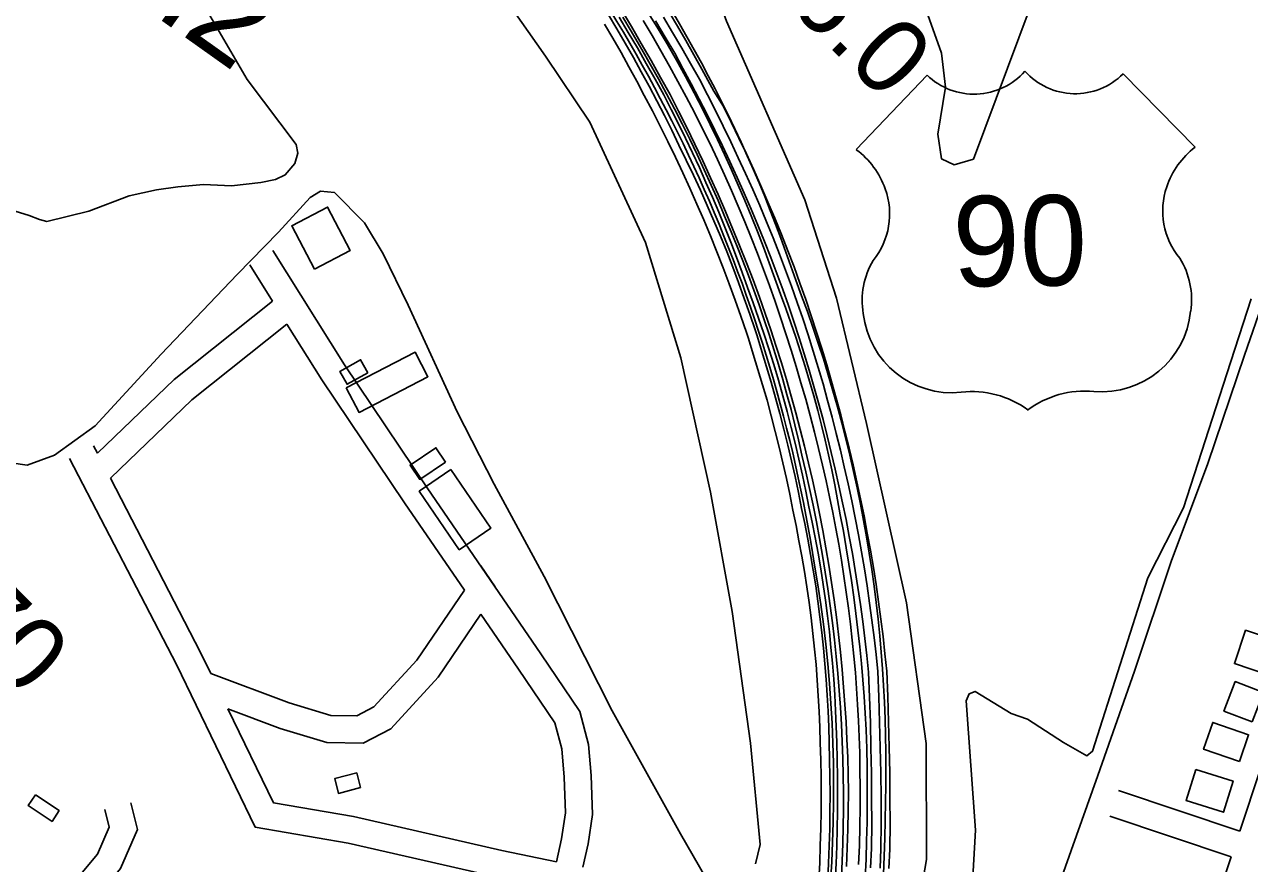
# Model space of a CAD drawing. Extents: x 3625074 to 3663148, y 511451 to 537151.
# Drawn here: x 3650600 to 3651956, y 524386 to 525315 of the extents above; entities that cross this region are included whole.
import ezdxf

# ---------------------------------------------------------------- set-up
doc = ezdxf.new("R2010")
doc.units = 0
for name, color, linetype in [('V-BLDG-OTLN', 7, 'Continuous'), ('V-BRDG-OTLN', 7, 'Continuous'), ('V-RAIL-TRAK', 7, 'Continuous'), ('V-RIVR-RANG-IDEN', 7, 'Continuous'), ('V-ROAD-CNTR', 7, 'Continuous'), ('V-ROAD-IDEN', 7, 'Continuous'), ('V-SITE-VEGE', 7, 'Continuous'), ('V-SURV-IDEN', 7, 'Continuous'), ('V-TOPO-SHOR', 7, 'Continuous')]:
    doc.layers.add(name, color=color, linetype=linetype)

msp = doc.modelspace()

# ---------------------------------------------------------------- linework, layer by layer
at = {"layer": 'V-BLDG-OTLN'}
for points in [[(3650921.3, 525044.1), (3650896.3, 525092.2), (3650935.9, 525112.9), (3650961, 525064.8)], [(3650956.6, 524912.9), (3651032.8, 524952.4), (3651047, 524925), (3650970.8, 524885.6)], [(3650980.4, 524929.5), (3650957.5, 524916.7), (3650949.5, 524931), (3650972.5, 524943.8)], [(3651066.6, 524830.5), (3651038, 524811.4), (3651027.3, 524827.3), (3651055.9, 524846.5)], [(3651072.4, 524822.3), (3651116.7, 524757.6), (3651081.6, 524733.6), (3651037.3, 524798.3)], [(3651976.6, 524595.1), (3651939.6, 524607.7), (3651952.1, 524644.6), (3651989.1, 524632.1)], [(3651959.2, 524543.2), (3651928.1, 524555.1), (3651940.6, 524587.7), (3651971.7, 524575.8)], [(3651945.2, 524499.2), (3651905.5, 524512.8), (3651915.7, 524542.5), (3651955.4, 524528.8)], [(3650972.4, 524470.4), (3650948, 524464), (3650943.8, 524480.3), (3650968.2, 524486.6)], [(3651897, 524490.4), (3651938.2, 524477.5), (3651927.5, 524443.1), (3651886.2, 524456)], [(3650612.6, 524462.3), (3650638.8, 524444.9), (3650630.9, 524433), (3650604.7, 524450.4)]]:
    msp.add_lwpolyline(points, close=True, dxfattribs=at)
at = {"layer": 'V-BRDG-OTLN'}
for points in [[(3651290.7, 525327.9), (3651300.7, 525311.8), (3651311.9, 525293.6), (3651322, 525275.6), (3651332, 525257.5), (3651341.8, 525239.3), (3651351.3, 525221), (3651359.5, 525204.4), (3651367.5, 525187.7), (3651375.3, 525170.9), (3651383, 525154.1), (3651390.4, 525137.1), (3651397.7, 525120.1), (3651404.7, 525103), (3651411.6, 525085.8), (3651418.3, 525068.6), (3651424.8, 525051.3), (3651431.1, 525033.9)], [(3651314.1, 525328.7), (3651323.3, 525313), (3651332.4, 525297.3), (3651341.3, 525281.4), (3651350, 525265.4), (3651363.6, 525241.3), (3651374.1, 525224.3), (3651382.8, 525206.9), (3651391.3, 525189.3), (3651399.6, 525171.7), (3651407.7, 525154.1), (3651415.6, 525136.3), (3651423.4, 525118.4), (3651430.9, 525100.5), (3651438.3, 525082.5), (3651445.5, 525064.4), (3651452.3, 525046.6), (3651458.8, 525028.7), (3651465.1, 525010.7), (3651471.3, 524992.6), (3651477.2, 524974.5), (3651483, 524956.4), (3651488.5, 524938.1), (3651493.8, 524919.8), (3651499, 524901.5), (3651503.9, 524883), (3651508.6, 524864.6), (3651513.2, 524846.1), (3651517.5, 524827.5), (3651521.8, 524808.7), (3651525.8, 524789.9), (3651529.7, 524771), (3651533.3, 524752), (3651536.8, 524733.1), (3651540, 524714.1), (3651543, 524695), (3651545.8, 524676), (3651548.4, 524656.9), (3651550.7, 524637.7), (3651552.9, 524618.6), (3651554.8, 524599.4), (3651556, 524571.3), (3651556.9, 524543.1), (3651557.6, 524515), (3651558.1, 524486.8), (3651558.4, 524458.6), (3651558.5, 524430.5), (3651558.3, 524402.3), (3651557.3, 524380.7)], [(3651479.6, 524368.3), (3651480.6, 524387.2), (3651481.3, 524406.2), (3651481.8, 524425.2), (3651482.1, 524444.2), (3651482.2, 524463.1), (3651482.1, 524482.1), (3651481.8, 524501.1), (3651481.2, 524520), (3651480.7, 524537.3), (3651480, 524554.6), (3651479.1, 524571.9), (3651478, 524589.2), (3651476.6, 524606.5), (3651475, 524623.7), (3651473.2, 524640.9), (3651471.1, 524658.1), (3651468.9, 524675.2), (3651466.4, 524692.4), (3651463.7, 524709.5), (3651460.8, 524726.5), (3651457.7, 524743.5), (3651454.4, 524760.5), (3651450.8, 524777.5), (3651447.4, 524795), (3651443.7, 524812.4), (3651439.8, 524829.8), (3651435.8, 524847.2), (3651431.5, 524864.5), (3651427, 524881.8), (3651422.3, 524899), (3651417.4, 524916.1), (3651412.3, 524933.2), (3651406.9, 524950.2), (3651401.8, 524967.3), (3651399.7, 524973.9), (3651393.5, 524992), (3651387.1, 525009.9), (3651380.6, 525027.8), (3651373.8, 525045.6), (3651366.8, 525063.4), (3651359.6, 525081.1), (3651352.3, 525098.6), (3651344.7, 525116.2), (3651337, 525133.6), (3651329, 525150.9), (3651320.9, 525168.2), (3651312.6, 525185.3), (3651304.1, 525202.4), (3651295.4, 525219.4), (3651286.5, 525236.2), (3651278.1, 525252.3), (3651269.5, 525268.2), (3651260.7, 525284.1), (3651251.7, 525299.8), (3651242.5, 525315.4)], [(3651246.8, 525325.6), (3651256.2, 525310), (3651265.4, 525294.2), (3651274.4, 525278.4), (3651283.2, 525262.5), (3651291.9, 525246.5), (3651300.4, 525230.4), (3651308.7, 525214.1), (3651316.8, 525197.8), (3651324.7, 525181.4), (3651332.9, 525164.9), (3651340.9, 525148.3), (3651348.7, 525131.5), (3651356.2, 525114.7), (3651363.6, 525097.8), (3651370.8, 525080.7), (3651377.7, 525063.6), (3651384.4, 525046.4), (3651390.9, 525029.2), (3651397.2, 525011.8), (3651403.3, 524994.4), (3651409.1, 524976.9), (3651411.3, 524970.2), (3651416.4, 524953.1), (3651421.7, 524936.1), (3651426.9, 524918.9), (3651431.8, 524901.6), (3651436.5, 524884.3), (3651441, 524866.9), (3651445.4, 524849.5), (3651449.5, 524832), (3651453.4, 524814.5), (3651457, 524796.9), (3651460.5, 524779.4), (3651464, 524762.5), (3651467.4, 524745.4), (3651470.5, 524728.2), (3651473.5, 524711.1), (3651476.2, 524693.8), (3651478.7, 524676.6), (3651480.9, 524659.3), (3651483, 524642), (3651484.8, 524624.7), (3651486.4, 524607.3), (3651487.8, 524589.9), (3651489, 524572.5), (3651489.9, 524555.1), (3651490.6, 524537.7), (3651491.1, 524520.3), (3651491.6, 524501.3), (3651492, 524482.2), (3651492.1, 524463.1), (3651492, 524444)], [(3651258.6, 525323.1), (3651268.8, 525306.1), (3651278.9, 525289), (3651288.7, 525271.8), (3651298.4, 525254.5), (3651308, 525237.1), (3651316.3, 525221), (3651324.3, 525205), (3651332.2, 525189), (3651339.9, 525172.8), (3651347.4, 525156.5), (3651354.7, 525140.2), (3651361.9, 525123.8), (3651368.8, 525107.3), (3651375.6, 525090.7), (3651382.2, 525074), (3651388.6, 525057.3), (3651394.8, 525040.5), (3651400.8, 525023.8)], [(3651328.4, 525204.9), (3651319.9, 525221.6), (3651311.1, 525238.2), (3651302.2, 525254.7), (3651293.1, 525271), (3651283.8, 525287.3), (3651281.2, 525291.8), (3651272.1, 525307.5), (3651262.8, 525323.1)], [(3651356, 525215.2), (3651347.3, 525232.3), (3651338.4, 525249.3), (3651329.2, 525266.4), (3651320.1, 525283.1), (3651309.5, 525301), (3651298.8, 525319)], [(3651547.4, 524381.2), (3651548.3, 524402.6), (3651548.5, 524430.5), (3651548.5, 524458.6), (3651548.2, 524486.7), (3651547.7, 524514.7), (3651547, 524542.8), (3651546, 524570.9), (3651544.9, 524598.7), (3651543, 524617.5), (3651540.8, 524636.6), (3651538.5, 524655.6), (3651535.9, 524674.6), (3651533.1, 524693.5), (3651530.1, 524712.5), (3651526.9, 524731.4), (3651523.5, 524750.2), (3651519.9, 524769), (3651516.1, 524787.8), (3651512, 524806.5), (3651507.8, 524825.3), (3651503.5, 524843.8), (3651499, 524862.2), (3651494.3, 524880.5), (3651489.4, 524898.8), (3651484.3, 524917.1), (3651479, 524935.3), (3651473.4, 524953.4), (3651467.7, 524971.5), (3651461.8, 524989.5), (3651455.7, 525007.4), (3651449.4, 525025.3), (3651442.9, 525043.1), (3651436.2, 525060.8), (3651429.1, 525078.8), (3651421.7, 525096.7), (3651414.2, 525114.5), (3651406.5, 525132.3), (3651398.6, 525149.9), (3651390.5, 525167.5), (3651382.3, 525185.1), (3651373.8, 525202.5), (3651365.2, 525219.8), (3651356.4, 525237.1), (3651347.4, 525254.3), (3651337.7, 525271.6), (3651327.9, 525288.8), (3651317.8, 525305.9), (3651307.6, 525322.9)], [(3651504.7, 524370.6), (3651505.5, 524389.4), (3651506.2, 524408.2), (3651506.6, 524427.1), (3651506.8, 524445.9), (3651506.8, 524464.8), (3651506.5, 524483.6), (3651506.1, 524502.5), (3651505.5, 524521.3), (3651504.6, 524540.2), (3651503.5, 524559), (3651502.3, 524577.8), (3651500.8, 524596.6), (3651499, 524615.3), (3651496.9, 524634.1), (3651494.7, 524652.8), (3651492.3, 524671.5), (3651489.6, 524690.2), (3651486.8, 524708.8), (3651483.7, 524727.4), (3651480.4, 524746), (3651477, 524764.5), (3651473.3, 524783), (3651469.4, 524801.5), (3651465.3, 524819.9), (3651461, 524838.2), (3651457.2, 524855.1), (3651453.1, 524871.9), (3651448.9, 524888.7), (3651444.4, 524905.4), (3651439.8, 524922.1), (3651434.9, 524938.7), (3651429.9, 524955.3), (3651424.6, 524971.8), (3651419.2, 524988.2), (3651413.6, 525004.6), (3651407.8, 525020.9), (3651401.8, 525037.1), (3651395.6, 525053.3), (3651389.2, 525069.4), (3651382.6, 525085.4), (3651375.4, 525102.7), (3651368.1, 525120), (3651360.6, 525137.2), (3651352.8, 525154.2), (3651344.9, 525171.2), (3651336.8, 525188.1), (3651328.4, 525204.9)], [(3651537, 524381.7), (3651538, 524402.8), (3651538.2, 524430.5), (3651538.1, 524458.5), (3651537.9, 524486.5), (3651537.4, 524514.5), (3651536.7, 524542.5), (3651535.7, 524570.5), (3651534.6, 524598), (3651532.7, 524616.4), (3651530.6, 524635.4), (3651528.2, 524654.3), (3651525.7, 524673.1), (3651522.9, 524692), (3651520, 524710.8), (3651516.8, 524729.6), (3651513.4, 524748.3), (3651509.8, 524767), (3651506, 524785.7), (3651501.9, 524804.3), (3651497.7, 524822.9), (3651493.4, 524841.4), (3651489, 524859.7), (3651484.3, 524877.9), (3651479.4, 524896.1), (3651474.3, 524914.2), (3651469.1, 524932.3), (3651463.6, 524950.3), (3651457.9, 524968.3), (3651452, 524986.2), (3651446, 525004), (3651439.7, 525021.8), (3651433.2, 525039.5), (3651426.6, 525057.1), (3651419.5, 525074.9), (3651412.2, 525092.7), (3651404.7, 525110.4), (3651397.1, 525128.1), (3651389.2, 525145.7), (3651381.2, 525163.2), (3651373, 525180.6), (3651364.6, 525197.9), (3651356, 525215.2)], [(3651431.1, 525033.9), (3651437.2, 525016.4), (3651443.1, 525000.6), (3651448.8, 524984.7), (3651454.2, 524968.7), (3651459.5, 524952.6), (3651464.5, 524936.5), (3651469.4, 524920.3), (3651474, 524904.1), (3651478.4, 524887.7), (3651482.6, 524871.4), (3651486.6, 524855), (3651490.4, 524838.5), (3651494, 524822), (3651497.3, 524805.4), (3651500.5, 524788.8), (3651503.4, 524772.2), (3651506.8, 524754), (3651510, 524735.9), (3651513, 524717.7), (3651515.8, 524699.4), (3651518.4, 524681.2), (3651520.8, 524662.9), (3651523, 524644.6), (3651525, 524626.2), (3651526.8, 524607.9), (3651528.4, 524589.5), (3651529.9, 524571.1), (3651531.1, 524552.7), (3651532.1, 524534.3), (3651532.7, 524513.8), (3651533.1, 524493.3), (3651533.3, 524472.9), (3651533.3, 524452.4), (3651533.1, 524432), (3651532.6, 524411.5), (3651532, 524391.1), (3651531.1, 524370.6)], [(3651400.8, 525023.8), (3651406.9, 525007), (3651412.9, 524990), (3651418.7, 524972.9), (3651424.3, 524955.8), (3651429.7, 524938.5), (3651434.9, 524921.3), (3651439.9, 524903.9), (3651444.6, 524886.5), (3651449.2, 524869), (3651453.5, 524851.5), (3651457.6, 524833.9), (3651461.5, 524816.3), (3651465.2, 524798.6), (3651468.7, 524781.1), (3651472.2, 524764.2), (3651475.6, 524747), (3651478.8, 524729.7), (3651481.7, 524712.4), (3651484.5, 524695.1), (3651487, 524677.7), (3651489.2, 524660.3), (3651491.3, 524642.9), (3651493.1, 524625.5), (3651494.8, 524608), (3651496.2, 524590.5), (3651497.3, 524573), (3651498.3, 524555.5), (3651499, 524538), (3651499.5, 524520.6), (3651500, 524501.5), (3651500.3, 524482.3), (3651500.5, 524463.1), (3651500.4, 524444), (3651500, 524424.8), (3651499.5, 524405.6), (3651498.8, 524386.4), (3651497.8, 524367.3)], [(3651492, 524444), (3651491.7, 524425), (3651491.1, 524405.9), (3651490.4, 524386.8), (3651489.5, 524367.8)]]:
    msp.add_lwpolyline(points, dxfattribs=at)
at = {"layer": 'V-RAIL-TRAK'}
for points in [[(3651510.2, 524383), (3651511.1, 524403.6), (3651511.8, 524424.2), (3651512.2, 524444.8), (3651512.5, 524465.4), (3651512.1, 524484.8), (3651511.6, 524504.2), (3651510.8, 524523.6), (3651509.8, 524543), (3651508.6, 524562.4), (3651507.1, 524581.7), (3651505.5, 524601), (3651503.6, 524620.4), (3651501.5, 524639.7), (3651499.1, 524658.9), (3651496.6, 524678.2), (3651493.8, 524697.4), (3651490.8, 524716.5), (3651487.6, 524735.7), (3651484.2, 524754.8), (3651480.5, 524773.6), (3651476.6, 524792.3), (3651472.5, 524811), (3651468.2, 524829.6), (3651463.7, 524848.2), (3651459, 524866.8), (3651454.1, 524885.3), (3651449, 524903.7), (3651443.7, 524922.1), (3651438.2, 524940.5), (3651432.5, 524958.7), (3651426.5, 524976.9), (3651420.4, 524995.1), (3651414.1, 525013.1), (3651406.9, 525032.3), (3651399.6, 525051.3), (3651392, 525070.3), (3651384.2, 525089.2), (3651376.2, 525108), (3651368.1, 525126.8), (3651359.7, 525145.4), (3651351.1, 525164), (3651342.4, 525182.5), (3651333.4, 525200.8), (3651324.3, 525219.1), (3651315, 525237.3), (3651304.6, 525256.3), (3651294, 525275.2), (3651283.2, 525293.9), (3651272.3, 525312.6), (3651261.1, 525331.1)], [(3651523.7, 524385.3), (3651524.5, 524406.4), (3651525, 524427.5), (3651525.3, 524448.6), (3651525.4, 524469.7), (3651525.2, 524490.8), (3651524.9, 524508.7), (3651524.3, 524526.6), (3651523.6, 524544.4), (3651522.6, 524562.3), (3651521.4, 524580.1), (3651520.1, 524597.9), (3651518.5, 524615.7), (3651516.7, 524633.5), (3651514.7, 524651.3), (3651512.5, 524669), (3651510.1, 524686.7), (3651507.5, 524704.4), (3651504.7, 524722.1), (3651501.7, 524739.7), (3651498.5, 524757.3), (3651495.1, 524774.8), (3651491.5, 524792.3), (3651487.7, 524809.8), (3651483.7, 524827.2), (3651479.3, 524845.5), (3651474.8, 524863.9), (3651470, 524882.1), (3651465.1, 524900.3), (3651459.9, 524918.5), (3651454.6, 524936.6), (3651449, 524954.6), (3651443.3, 524972.6), (3651437.4, 524990.5), (3651431.2, 525008.3), (3651424.9, 525026.1), (3651418.4, 525043.8), (3651411.7, 525061.4), (3651404.8, 525079), (3651397.7, 525096.5), (3651390.4, 525113.9), (3651382.9, 525131.2), (3651375.3, 525148.4), (3651367.4, 525165.6), (3651359.4, 525182.7), (3651350.7, 525200.1), (3651341.9, 525217.4), (3651332.9, 525234.7), (3651323.7, 525251.8), (3651314.4, 525268.8), (3651304.9, 525285.8), (3651295.1, 525302.6), (3651285.3, 525319.4)]]:
    msp.add_lwpolyline(points, dxfattribs=at)
at = {"layer": 'V-ROAD-CNTR'}
for points in [[(3651945.5, 524422.3), (3651968.5, 524491.3), (3652152.6, 525026.4), (3652247, 525299.3), (3652487.9, 526017), (3652478.1, 526027.9), (3652469.5, 526051.7), (3652469.5, 526075.5), (3652482.3, 526099.3), (3652502.4, 526111.3), (3652534.7, 526110.1), (3652559.2, 526094), (3652574.6, 526070.3), (3652576.2, 526047.8), (3652568.8, 526022.3), (3652548.6, 526007.5), (3652523.4, 526002.2), (3652514.7, 526002.6)], [(3650875.4, 525064.8), (3650954.6, 524938.1), (3651046.1, 524802.3), (3651171.9, 524618.5), (3651215.3, 524554.5), (3651224.8, 524518.2), (3651227.7, 524483.8), (3651229.3, 524440.7), (3651224.3, 524408), (3651218.6, 524382.4)], [(3650849.9, 525048.8), (3650875, 525008.8)], [(3650681.1, 524840.4), (3650766, 524922), (3650875, 525008.8)], [(3650695.5, 524812.7), (3650785.8, 524899.4), (3650891, 524983.2)], [(3650891, 524983.2), (3650929.5, 524921.7), (3651021.2, 524785.4), (3651087.3, 524689)], [(3650681.1, 524840.4), (3650676.9, 524848.5)], [(3651105.9, 524375.3), (3650958.7, 524409), (3650855.7, 524426.6), (3650768.6, 524606.5), (3650650.3, 524834.7)], [(3650806.6, 524596.8), (3650795.4, 524620), (3650695.5, 524812.7)], [(3651105.5, 524715.8), (3651121.3, 524692.4)], [(3650806.6, 524596.8), (3650893.3, 524564.1), (3650939.6, 524550.1), (3650968.3, 524549.8), (3650987.3, 524559.6), (3651034.7, 524611.4), (3651087.3, 524689)], [(3650825.6, 524557.6), (3650883.6, 524535.7), (3650935, 524520.2), (3650975.3, 524519.7), (3651005.8, 524535.4), (3651058.4, 524592.7), (3651105.5, 524662.4)], [(3651105.5, 524662.4), (3651147.1, 524601.6), (3651187.6, 524541.9), (3651195.1, 524513.1), (3651197.8, 524482), (3651199.2, 524442.4), (3651194.8, 524413.5), (3651189.2, 524388.4)], [(3651189.2, 524388.4), (3651128.9, 524400.8), (3650964.6, 524438.4), (3650876, 524453.6), (3650825.7, 524557.6)], [(3651945.5, 524422.3), (3651811.2, 524467.2)], [(3650626.7, 523882.6), (3650620.7, 524122.7), (3650614.9, 524275.6), (3650623.5, 524311.8), (3650651.4, 524360.9), (3650681.1, 524396.6), (3650694, 524426.7), (3650689.2, 524446.3)], [(3650656.9, 523877.4), (3650650.7, 524123.6), (3650645, 524272.6), (3650651.7, 524300.7), (3650676.2, 524343.8), (3650706.9, 524380.7), (3650725.6, 524424.1), (3650718.3, 524453.5)], [(3651936, 524393.9), (3651801.6, 524438.8)], [(3651183.8, 521952.4), (3651183.9, 521954.4), (3651310.6, 522345.4), (3651355.3, 522481.5), (3651362, 522521), (3651356.1, 522558.5), (3651348.2, 522609), (3651346.7, 522646.3), (3651354.9, 522688.8), (3651388.4, 522795.1), (3651525, 523193.9), (3651726.2, 523773.9), (3651915, 524330.8), (3651936, 524393.9)]]:
    msp.add_lwpolyline(points, dxfattribs=at)
for centre, radius, start, end in [((3649836.2, 524461.3), 1658.5, 8.851, 39.8474), ((3650004.2, 524545.4), 1529.4, 18.5531, 38.2331), ((3650064.6, 524496), 1489.3, 358.3891, 21.0944), ((3650026.1, 524468.1), 1470, 342.3201, 9.7308), ((3649652.9, 524465), 1900.5, 340.4724, 359.6739)]:
    msp.add_arc(centre, radius, start, end, dxfattribs=at)
at = {"layer": 'V-ROAD-IDEN'}
for p, q in [((3651816.4, 525260.3), (3651896.1, 525179)), ((3651896.1, 525179), (3651816.4, 525260.3)), ((3651521.1, 525176.4), (3651599.4, 525258.9)), ((3651521.1, 525176.4), (3651599.4, 525258.9)), ((3651521.1, 525176.4), (3651521.1, 525176.4))]:
    msp.add_line(p, q, dxfattribs=at)
for centre, major_axis, start_param, end_param in [((3651651.5, 525312.8), (0.8, -75), 5.502702, 7.121811), ((3651651.5, 525312.8), (0.8, -75), 5.502702, 7.121811), ((3651763.5, 525313.3), (-0.8, 75), 2.291842, 3.917604), ((3651763.5, 525313.3), (-0.8, 75), 2.291842, 3.917604), ((3651951.8, 525105.6), (0.9, -92.2), 3.781672, 4.374974), ((3651951.8, 525105.6), (0.9, -92.2), 3.781672, 4.374974), ((3651466.5, 525102.1), (-0.9, 92.2), 5.045266, 5.638568), ((3651466.5, 525102.1), (-0.9, 92.2), 5.045266, 5.638568), ((3651476.6, 525105.3), (-0.8, 81.6), 4.021008, 5.049788), ((3651476.6, 525105.3), (-0.8, 81.6), 4.021008, 5.049788), ((3651941.7, 525108.6), (0.8, -81.6), 4.370452, 5.399232), ((3651941.7, 525108.6), (0.8, -81.6), 4.370452, 5.399232), ((3651805.9, 525010.7), (-0.9, 86.5), 4.551282, 5.257212), ((3651805.9, 525010.7), (-0.9, 86.5), 4.551282, 5.257212), ((3651613.9, 525009.5), (0.9, -86.5), 4.163028, 4.868958), ((3651613.9, 525009.5), (0.9, -86.5), 4.163028, 4.868958), ((3651626.8, 525006.2), (-1, 98.8), 1.672766, 3.238327), ((3651626.8, 525006.2), (-1, 98.8), 1.672766, 3.238327), ((3651793, 525007.2), (1, -98.8), 6.181885, 7.747479), ((3651793, 525007.2), (1, -98.8), 6.181885, 7.747479), ((3651649.2, 524803), (-1.1, 105.6), 5.646836, 6.385311), ((3651649.2, 524803), (-1.1, 105.6), 5.646836, 6.385311), ((3651773.9, 524803.6), (1.1, -105.6), 3.034929, 3.773404), ((3651773.9, 524803.6), (1.1, -105.6), 3.034929, 3.773404)]:
    msp.add_ellipse(centre, major_axis=major_axis, ratio=0.99789, start_param=start_param, end_param=end_param, dxfattribs=at)
at = {"layer": 'V-SITE-VEGE'}
for points in [[(3651579.7, 524279.4), (3651598.7, 524390.7), (3651598.5, 524519.3), (3651576.6, 524674.7), (3651532.6, 524873.3), (3651499.2, 525011.9), (3651464, 525120.9), (3651377.5, 525318.7), (3651362.5, 525360.9), (3651375.9, 525402.5), (3651406.7, 525455), (3651430.9, 525483.8), (3651478.9, 525506), (3651501.4, 525500.5), (3651539.1, 525444.6), (3651559.6, 525420.2), (3651589.2, 525357.1), (3651615.4, 525283.2), (3651619.7, 525245.6), (3651611.3, 525193.5), (3651615.3, 525166.4), (3651629.6, 525159.6), (3651650.8, 525165.9), (3651713.6, 525333.6)], [(3651095.9, 525395.8), (3651177.3, 525279.8)], [(3650590.1, 525108.4), (3650605.7, 525103.6), (3650617.2, 525099.2), (3650625.1, 525096.8), (3650671.7, 525108.3), (3650716.3, 525125.4), (3650746.6, 525132.1), (3650770.1, 525135.2), (3650798.7, 525138), (3650829.4, 525136.4), (3650862, 525139.9), (3650878.3, 525143.5), (3650889.1, 525148.6), (3650899.5, 525161), (3650903.1, 525172.5), (3650901.1, 525182), (3650847, 525254.1), (3650787.5, 525356.1)], [(3651177.3, 525279.8), (3651226.2, 525206.9), (3651287.7, 525073.5), (3651327, 524946.1), (3651359.8, 524797.2), (3651383.9, 524665.1), (3651404, 524519.4), (3651414.6, 524407.5), (3651409.4, 524386)], [(3651361.6, 524358.2), (3651326.7, 524419.2), (3651250.8, 524555.4), (3651175.8, 524703.9), (3651120.2, 524806.3), (3651079.3, 524886.3), (3651025.3, 525004.2), (3650997.4, 525061), (3650976.7, 525095.3), (3650943.4, 525129.1), (3650928.2, 525130.3), (3650916.7, 525123.6), (3650881.6, 525085), (3650835.8, 525038.1), (3650751.7, 524949.9), (3650678.7, 524870.8), (3650633.7, 524838.2), (3650603.5, 524827.1), (3650585.6, 524829.9)], [(3651958.2, 525011.2), (3651931.1, 524928.4), (3651883.3, 524779.9), (3651843.8, 524702.7), (3651782.6, 524510.6), (3651776.4, 524505.7), (3651750.6, 524520.2), (3651710.7, 524546.2), (3651692.5, 524552.5), (3651652.6, 524576.9), (3651646, 524574), (3651642.6, 524566.5), (3651652.9, 524423.4), (3651650.3, 524371.4)]]:
    msp.add_lwpolyline(points, dxfattribs=at)
at = {"layer": 'V-TOPO-SHOR'}
msp.add_lwpolyline([(3652185.7, 525638.7), (3652155.2, 525552.7), (3652114.6, 525433.8), (3652073.1, 525306.1), (3652032.4, 525188.7), (3651994.3, 525074.5), (3651950.7, 524948.8), (3651910.1, 524828.9), (3651869.8, 524720.7), (3651829.2, 524599.2), (3651788.5, 524483.8), (3651758.9, 524400.9), (3651718.2, 524286.1), (3651680, 524174.8), (3651663.6, 524125.8), (3651638.5, 524050.8), (3651590.6, 523911.7), (3651547.4, 523790.2), (3651506.2, 523675.3), (3651466.7, 523553.9), (3651434, 523444.8), (3651371.9, 523271.7)], dxfattribs=at)

# ---------------------------------------------------------------- texts
at = {"layer": 'V-RIVR-RANG-IDEN'}
for s, rotation, p in [('R-106.0', 315.2675, (3651272.5, 525506.5)), ('D-070', 314.6913, (3650384.9, 524782.4))]:
    msp.add_text(s, height=83, rotation=rotation, dxfattribs=at).set_placement(p)
at = {"layer": 'V-ROAD-IDEN'}
msp.add_text('90', height=100, rotation=0.5839, dxfattribs=at).set_placement((3651628.2, 525024.9))
at = {"layer": 'V-SURV-IDEN'}
msp.add_text('474+27.2', height=100, rotation=324.5861, dxfattribs=at).set_placement((3650375.8, 525586.8))

doc.saveas('drawing.dxf')
